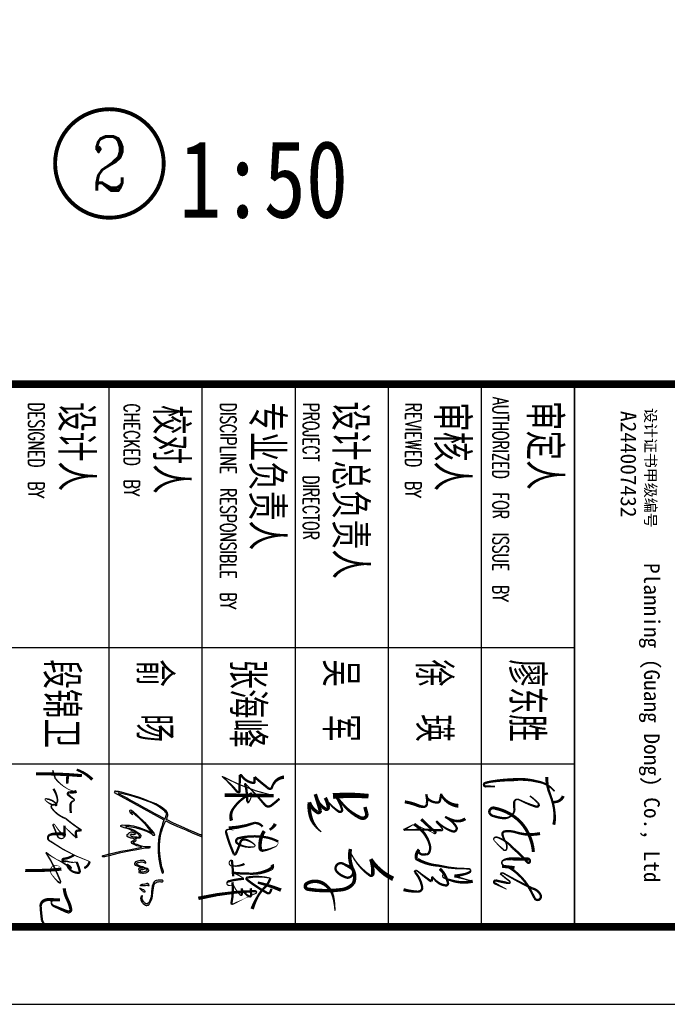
# Model space of a CAD drawing. Extents: x 1779708 to 7299578, y -1121471 to 88434.
# Tile 970 of 1056: x 6991044 to 6995218, y -986200 to -979849. Entities that reach past the tile are written whole.
import ezdxf
from ezdxf.enums import TextEntityAlignment as Align

# ---------------------------------------------------------------- set-up
doc = ezdxf.new("R2010")
doc.units = 0
doc.header["$LTSCALE"] = 1000
doc.header["$MEASUREMENT"] = 0
doc.layers.get('0').update_dxf_attribs({"linetype": 'CONTINUOUS'})
for name, color, linetype in [('DIM_IDEN', 3, 'CONTINUOUS'), ('PUB_TEXT', 7, 'CONTINUOUS'), ('PUB_TITLE', 4, 'CONTINUOUS'), ('WINDOW', 2, 'CONTINUOUS'), ('可见线', 6, 'CONTINUOUS'), ('电子签', 2, 'CONTINUOUS'), ('通-图框－文字', 4, 'CONTINUOUS')]:
    doc.layers.add(name, color=color, linetype=linetype)
doc.styles.add('-仿宋_GB2312', font='txt', dxfattribs={"width": 0.8})
doc.styles.add('-宋体', font='simhei.ttf', dxfattribs={"width": 0.7})
doc.styles.add('_TCH_LABEL', font='COMPLEX', dxfattribs={"bigfont": 'GBCBIG'})
doc.styles.add('dim_font', font='SIMPLEX.shx', dxfattribs={"width": 0.8})
doc.styles.add('仿宋', font='txt', dxfattribs={"width": 0.7})

# ---------------------------------------------------------------- blocks, each defined once
blk = doc.blocks.new('A$C6A191C33')
at = {"style": '-宋体'}
for s, height, p in [('设计证书甲级编号', 141.4, (32, 373)), ('A244007432', 202, (69, 59))]:
    blk.add_text(s, height=height, dxfattribs=at).set_placement(p)
blk = doc.blocks.new('A$C2DEF362E')
at = {"layer": 'PUB_TEXT'}
h = blk.add_hatch(color=256, dxfattribs=at)
h.dxf.hatch_style = 1
h.paths.add_polyline_path([(32593, 42092), (34565, 41342), (36866, 40638), (38650, 40028), (42928, 39185), (45558, 38763), (48891, 38435), (55190, 38435), (60871, 39091), (66370, 40126), (69985, 41158), (71629, 41768), (71905, 42256), (71702, 42623), (71188, 42751), (70655, 42843), (69754, 42494), (66925, 41537), (63588, 40800), (60744, 40266), (56780, 39805), (53272, 39547), (49382, 39602), (46318, 39787), (42185, 40415), (38996, 41170), (35600, 42297), (32724, 43291), (30088, 44544), (32222, 48729), (34582, 53924), (37415, 60628), (39633, 65720), (42653, 72804), (42334, 73188), (41802, 73188), (41448, 72952), (40976, 71566), (39116, 67318), (37253, 62794), (35747, 59284), (33767, 55027), (31966, 50868), (29187, 45103), (27944, 45602), (27147, 45779), (26667, 45971), (26228, 46110), (25661, 46202), (24980, 46191), (24286, 46064), (23893, 45844), (23211, 45613), (22241, 44872), (21028, 43690), (19283, 41178), (16550, 36576), (14890, 32519), (13851, 29782), (12635, 26613), (11300, 22693), (9669, 17443), (8424, 12995), (7386, 9284), (6764, 6885), (6734, 5109), (6497, 4398), (6497, 3894), (6912, 3687), (7456, 3530), (29463, 43175)])
h.paths.add_polyline_path([(28653, 44045), (28534, 43853), (25969, 39056), (24328, 35741), (22210, 32136), (19763, 27564), (16353, 21497), (13798, 16947), (11782, 13532), (10347, 10757), (8274, 6976), (8234, 6835), (8097, 6835), (7918, 6851), (7859, 7179), (7967, 8323), (8535, 10443), (9880, 15858), (11045, 19619), (12362, 23988), (13707, 27720), (15024, 31345), (16160, 34092), (17683, 37107), (19177, 39704), (21563, 42890), (22347, 43803), (23149, 44455), (23728, 44810), (24418, 45071), (25220, 45052), (25911, 44922), (26564, 44754), (27478, 44493)], flags=16)
h.paths.add_polyline_path([(41155, 33779), (41545, 34169), (41769, 34464), (41970, 34842), (41899, 35078), (41816, 35349), (41734, 35503), (41450, 35550), (41072, 35585), (40670, 35373), (39337, 34574), (31294, 27701), (25884, 22056), (22244, 18083), (21773, 17235), (21478, 16635), (21549, 16223), (21890, 15906), (22420, 15953), (23316, 16306), (24046, 16612), (24694, 17118), (25365, 17953), (23810, 17129), (23702, 17058), (23458, 17058), (23306, 17149), (23245, 17240), (23306, 17453), (23367, 17819), (23519, 18337), (24129, 18793), (25805, 20590), (28152, 23301), (31571, 26871), (34711, 29612), (38399, 32657), (39953, 34058), (39496, 33145), (37515, 28845), (35564, 23324), (34225, 18779), (33981, 17073), (33646, 15703), (33646, 14272), (33646, 13145), (33524, 11988), (33371, 10343), (33554, 9277), (33859, 8760), (34682, 8729), (34865, 9186), (35292, 10008), (35779, 11348), (36607, 14548), (37186, 16010), (37491, 16863), (38070, 17624), (38345, 18477), (38741, 19451), (39198, 20152), (39442, 20669), (40021, 21553), (40600, 22162), (41179, 22832), (41545, 23197), (42033, 23532), (42581, 23684), (42978, 23349), (43161, 22588), (42978, 21461), (42917, 19817), (42825, 18842), (42734, 17959), (42307, 16984), (41941, 16832), (41301, 16345), (41027, 16741), (41027, 17594), (41210, 18324), (41240, 19147), (41057, 19756), (40844, 20395), (40509, 20456), (40173, 20213), (39686, 19695), (39351, 18964), (39076, 17929), (39046, 16924), (39411, 15766), (39930, 15127), (40600, 14548), (41179, 13817), (42581, 13848), (43222, 14487), (43745, 16102), (43867, 16802), (43897, 17290), (44050, 17960), (44324, 18508), (44476, 18995), (44720, 19239), (45086, 19391), (45269, 19696), (45665, 19574), (45940, 19056), (46092, 17990), (46763, 17198), (47433, 17137), (48226, 17625), (49171, 19330), (50085, 21401), (50634, 24111), (50938, 25238), (51304, 25269), (53258, 15387), (54426, 8697), (56851, -1483), (57235, -3130), (57490, -4432), (57855, -5252), (58190, -6012), (58555, -5921), (58981, -5647), (58889, -4851), (58833, -4046), (58564, -2959), (57990, -472), (55991, 7377), (54184, 16702), (53558, 20078), (52704, 24264), (52039, 28168), (52001, 28963), (52020, 29549), (52039, 30363), (51963, 31252), (51907, 31706), (51395, 31971), (50808, 32047), (50524, 31952), (50524, 31328), (50562, 30401), (50619, 27544), (50345, 26249), (49811, 24092), (48835, 21392), (48419, 20069), (48059, 19067), (47719, 18330), (47303, 18481), (47208, 18651), (47132, 18954), (47094, 19294), (47000, 19710), (46754, 20050), (46489, 20428), (46205, 20693), (45997, 20825), (45657, 20844), (45202, 20711), (44711, 20485), (44370, 19842), (44294, 20012), (44238, 20277), (44238, 20560), (44200, 21127), (44067, 21959), (44048, 22715), (43916, 23566), (43689, 24076), (43008, 24473), (42383, 24662), (41797, 24624), (40302, 23434), (38844, 21536), (37652, 19400), (36687, 17396), (35987, 15109), (35628, 13446), (34909, 12746), (34701, 12916), (34573, 13555), (35117, 16667), (35692, 20232), (37113, 24983), (38807, 29400), (40115, 32210), (40493, 33036), (40659, 33295), (40859, 33626)])
h.paths.add_polyline_path([(63932, 21562), (63530, 22270), (63453, 22921), (63146, 24108), (63031, 25468), (63261, 26598), (63645, 27785), (63875, 28494), (63606, 28666), (63320, 28610), (62566, 28084), (62207, 27498), (61919, 27008), (61800, 26482), (61728, 25215), (61721, 24153), (62285, 22057), (62534, 21138), (63033, 20429), (63589, 19816), (64470, 19702), (64873, 19721), (65544, 20123), (65850, 20870), (66214, 21846), (66636, 23053), (66904, 23780), (67134, 24661), (67364, 25523), (67614, 26117), (67805, 26385), (67959, 25657), (68016, 24049), (67978, 23723), (68342, 23091), (68534, 22842), (69224, 22976), (69722, 23225), (70297, 23283), (70949, 23148), (71351, 23148), (71562, 24259), (71811, 24795), (71888, 25983), (71888, 26710), (71773, 28689), (71351, 29435), (71006, 30125), (70297, 30718), (69760, 31044), (69453, 31140), (69185, 30872), (68706, 30412), (68323, 29799), (67958, 28823), (67613, 27942), (67345, 27157), (67000, 26257), (66655, 24954), (66061, 23671), (65408, 22021), (65121, 21370), (64431, 21140), (64162, 21428)], flags=17)
h.paths.add_polyline_path([(69434, 24282), (69261, 24645), (69281, 25239), (69281, 26043), (69108, 26675), (68936, 27231), (68303, 27709), (68279, 27992), (68399, 28437), (68821, 28935), (68936, 29452), (69319, 29835), (69741, 29873), (70066, 29337), (70661, 27709), (70891, 25852), (70833, 24684), (70296, 24262)], flags=16)
h.paths.add_polyline_path([(80848, 26411), (80840, 25835), (80977, 25176), (81219, 24707), (81462, 24313), (81772, 24215), (81932, 24283), (82113, 24593), (82076, 25025), (82068, 26768), (81947, 28323), (81817, 29788), (81817, 30189), (81939, 30326), (82166, 30560), (82090, 30977), (81787, 31219), (81613, 31128), (81408, 30916), (80908, 30931), (80521, 30788), (79938, 29888), (80046, 29814), (80221, 29291), (80376, 28012)])
h.paths.add_polyline_path([(86255, 26179), (86627, 26566), (87022, 26741), (87196, 26938), (87105, 27203), (87090, 27590), (87045, 27803), (86862, 27954), (86589, 27992), (86247, 27825), (85708, 27514), (85130, 26723), (84720, 25798), (84151, 24804), (83868, 24039), (83943, 23964), (84016, 23734), (84199, 23806), (84478, 24086), (84867, 24426), (85837, 25436), (86149, 25709)])
h.paths.add_polyline_path([(82437, 35114), (80970, 35442), (79870, 36040), (79405, 37069), (78942, 37821), (78845, 38766), (78710, 39749), (78826, 40521), (78901, 41882), (78534, 42306), (78109, 42422), (77587, 42088), (77606, 41124), (77490, 40294), (77606, 38462), (77876, 37055), (78050, 36245), (78417, 35878), (78764, 35300), (80041, 34597), (81064, 34153), (82473, 33806), (84403, 33498), (86896, 33225), (88691, 33167), (90139, 32936), (91702, 32666), (93751, 31987), (95121, 31215), (96009, 30463), (96395, 29731), (96511, 29422), (96472, 29133), (96298, 28786), (96144, 28439), (95932, 28053), (95604, 27590), (95063, 27282), (94542, 26780), (93345, 25912), (92438, 25700), (91338, 25662), (90778, 25681), (90450, 26009), (90122, 26067), (90141, 25700), (90508, 24967), (91261, 24601), (92110, 24524), (93384, 24717), (95005, 25411), (96298, 26664), (97476, 28516), (97669, 29075), (97727, 29499), (97514, 30097), (97418, 30695), (96916, 31235), (96318, 31678), (95488, 32237), (93847, 32912), (92535, 33395), (91840, 33703), (90084, 33954), (87340, 34381), (85506, 34401), (83885, 34786)])
for points in [[(7456, 3530), (29463, 43175), (32593, 42092), (34565, 41342), (36866, 40638), (38650, 40028), (42928, 39185), (45558, 38763), (48891, 38435), (55190, 38435), (60871, 39091), (66370, 40126), (69985, 41158), (71629, 41768), (71905, 42256), (71702, 42623), (71188, 42751), (70655, 42843), (69754, 42494), (66925, 41537), (63588, 40800), (60744, 40266), (56780, 39805), (53272, 39547), (49382, 39602), (46318, 39787), (42185, 40415), (38996, 41170), (35600, 42297), (32724, 43291), (30088, 44544), (32222, 48729), (34582, 53924), (37415, 60628), (39633, 65720), (42653, 72804), (42334, 73188), (41802, 73188), (41448, 72952), (40976, 71566), (39116, 67318), (37253, 62794), (35747, 59284), (33767, 55027), (31966, 50868), (29187, 45103), (27944, 45602), (27147, 45779), (26667, 45971), (26228, 46110), (25661, 46202), (24980, 46191), (24286, 46064), (23893, 45844), (23211, 45613), (22241, 44872), (21028, 43690), (19283, 41178), (16550, 36576), (14890, 32519), (13851, 29782), (12635, 26613), (11300, 22693), (9669, 17443), (8424, 12995), (7386, 9284), (6764, 6885), (6734, 5109), (6497, 4398), (6497, 3894), (6912, 3687), (7456, 3530)], [(8274, 6976), (10347, 10757), (11782, 13532), (13798, 16947), (16353, 21497), (19763, 27564), (22210, 32136), (24328, 35741), (25969, 39056), (28534, 43853), (28653, 44045), (27478, 44493), (26564, 44754), (25911, 44922), (25220, 45052), (24418, 45071), (23728, 44810), (23149, 44455), (22347, 43803), (21563, 42890), (19177, 39704), (17683, 37107), (16160, 34092), (15024, 31345), (13707, 27720), (12362, 23988), (11045, 19619), (9880, 15858), (8535, 10443), (7967, 8323), (7859, 7179), (7918, 6851), (8097, 6835), (8234, 6835), (8274, 6976)], [(77587, 42088), (77606, 41124), (77490, 40294), (77606, 38462), (77876, 37055), (78050, 36245), (78417, 35878), (78764, 35300), (80041, 34597), (81064, 34153), (82473, 33806), (84403, 33498), (86896, 33225), (88691, 33167), (90139, 32936), (91702, 32666), (93751, 31987), (95121, 31215), (96009, 30463), (96395, 29731), (96511, 29422), (96472, 29133), (96298, 28786), (96144, 28439), (95932, 28053), (95604, 27590), (95063, 27282), (94542, 26780), (93345, 25912), (92438, 25700), (91338, 25662), (90778, 25681), (90450, 26009), (90122, 26067), (90141, 25700), (90508, 24967), (91261, 24601), (92110, 24524), (93384, 24717), (95005, 25411), (96298, 26664), (97476, 28516), (97669, 29075), (97727, 29499), (97514, 30097), (97418, 30695), (96916, 31235), (96318, 31678), (95488, 32237), (93847, 32912), (92535, 33395), (91840, 33703), (90084, 33954), (87340, 34381), (85506, 34401), (83885, 34786), (82437, 35114), (80970, 35442), (79870, 36040), (79405, 37069), (78942, 37821), (78845, 38766), (78710, 39749), (78826, 40521), (78901, 41882), (78534, 42306), (78109, 42422), (77587, 42088)], [(23810, 17129), (25365, 17953), (24694, 17118), (24046, 16612), (23316, 16306), (22420, 15953), (21890, 15906), (21549, 16223), (21478, 16635), (21773, 17235), (22244, 18083), (25884, 22056), (31294, 27701), (39337, 34574), (40670, 35373), (41072, 35585), (41450, 35550), (41734, 35503), (41816, 35349), (41899, 35078), (41970, 34842), (41769, 34464), (41545, 34169), (41155, 33779), (40859, 33626), (40659, 33295), (40493, 33036), (40115, 32210), (38807, 29400), (37113, 24983), (35692, 20232), (35117, 16667), (34573, 13555), (34701, 12916), (34909, 12746), (35628, 13446), (35987, 15109), (36687, 17396), (37652, 19400), (38844, 21536), (40302, 23434), (41797, 24624), (42383, 24662), (43008, 24473), (43689, 24076), (43916, 23566), (44048, 22715), (44067, 21959), (44200, 21127), (44238, 20560), (44238, 20277), (44294, 20012), (44370, 19842), (44711, 20485), (45202, 20711), (45657, 20844), (45997, 20825), (46205, 20693), (46489, 20428), (46754, 20050), (47000, 19710), (47094, 19294), (47132, 18954), (47208, 18651), (47303, 18481), (47719, 18330), (48059, 19067), (48419, 20069), (48835, 21392), (49811, 24092), (50345, 26249), (50619, 27544), (50562, 30401), (50524, 31328), (50524, 31952), (50808, 32047), (51395, 31971), (51907, 31706), (51963, 31252), (52039, 30363), (52020, 29549), (52001, 28963), (52039, 28168), (52704, 24264), (53558, 20078), (54184, 16702), (55991, 7377), (57990, -472), (58564, -2959), (58833, -4046), (58889, -4851), (58981, -5647), (58555, -5921), (58190, -6012), (57855, -5252), (57490, -4432), (57235, -3130), (56851, -1483), (54426, 8697), (53258, 15387), (51304, 25269), (50938, 25238), (50634, 24111), (50085, 21401), (49171, 19330), (48226, 17625), (47433, 17137), (46763, 17198), (46092, 17990), (45940, 19056), (45665, 19574), (45269, 19696), (45086, 19391), (44720, 19239), (44476, 18995), (44324, 18508), (44050, 17960), (43897, 17290), (43867, 16802), (43745, 16102), (43222, 14487), (42581, 13848), (41179, 13817), (40600, 14548), (39930, 15127), (39411, 15766), (39046, 16924), (39076, 17929), (39351, 18964), (39686, 19695), (40173, 20213), (40509, 20456), (40844, 20395), (41057, 19756), (41240, 19147), (41210, 18324), (41027, 17594), (41027, 16741), (41301, 16345), (41941, 16832), (42307, 16984), (42734, 17959), (42825, 18842), (42917, 19817), (42978, 21461), (43161, 22588), (42978, 23349), (42581, 23684), (42033, 23532), (41545, 23197), (41179, 22832), (40600, 22162), (40021, 21553), (39442, 20669), (39198, 20152), (38741, 19451), (38345, 18477), (38070, 17624), (37491, 16863), (37186, 16010), (36607, 14548), (35779, 11348), (35292, 10008), (34865, 9186), (34682, 8729), (33859, 8760), (33554, 9277), (33371, 10343), (33524, 11988), (33646, 13145), (33646, 14272), (33646, 15703), (33981, 17073), (34225, 18779), (35564, 23324), (37515, 28845), (39496, 33145), (39953, 34058), (38399, 32657), (34711, 29612), (31571, 26871), (28152, 23301), (25805, 20590), (24129, 18793), (23519, 18337), (23367, 17819), (23306, 17453), (23245, 17240), (23306, 17149), (23458, 17058), (23702, 17058), (23810, 17129)], [(63320, 28610), (62566, 28084), (62207, 27498), (61919, 27008), (61800, 26482), (61728, 25215), (61721, 24153), (62285, 22057), (62534, 21138), (63033, 20429), (63589, 19816), (64470, 19702), (64873, 19721), (65544, 20123), (65850, 20870), (66214, 21846), (66636, 23053), (66904, 23780), (67134, 24661), (67364, 25523), (67614, 26117), (67805, 26385), (67959, 25657), (68016, 24049), (67978, 23723), (68342, 23091), (68534, 22842), (69224, 22976), (69722, 23225), (70297, 23283), (70949, 23148), (71351, 23148), (71562, 24259), (71811, 24795), (71888, 25983), (71888, 26710), (71773, 28689), (71351, 29435), (71006, 30125), (70297, 30718), (69760, 31044), (69453, 31140), (69185, 30872), (68706, 30412), (68323, 29799), (67958, 28823), (67613, 27942), (67345, 27157), (67000, 26257), (66655, 24954), (66061, 23671), (65408, 22021), (65121, 21370), (64431, 21140), (64162, 21428), (63932, 21562), (63530, 22270), (63453, 22921), (63146, 24108), (63031, 25468), (63261, 26598), (63645, 27785), (63875, 28494), (63606, 28666), (63320, 28610)], [(68303, 27709), (68936, 27231), (69108, 26675), (69281, 26043), (69281, 25239), (69261, 24645), (69434, 24282), (70296, 24262), (70833, 24684), (70891, 25852), (70661, 27709), (70066, 29337), (69741, 29873), (69319, 29835), (68936, 29452), (68821, 28935), (68399, 28437), (68279, 27992), (68303, 27709)], [(79938, 29888), (80521, 30788), (80908, 30931), (81408, 30916), (81613, 31128), (81787, 31219), (82090, 30977), (82166, 30560), (81939, 30326), (81817, 30189), (81817, 29788), (81947, 28323), (82068, 26768), (82076, 25025), (82113, 24593), (81932, 24283), (81772, 24215), (81462, 24313), (81219, 24707), (80977, 25176), (80840, 25835), (80848, 26411), (80376, 28012), (80221, 29291), (80046, 29814), (79938, 29888)], [(83868, 24039), (84151, 24804), (84720, 25798), (85130, 26723), (85708, 27514), (86247, 27825), (86589, 27992), (86862, 27954), (87045, 27803), (87090, 27590), (87105, 27203), (87196, 26938), (87022, 26741), (86627, 26566), (86255, 26179), (86149, 25709), (85837, 25436), (84867, 24426), (84478, 24086), (84199, 23806), (84016, 23734), (83943, 23964), (83868, 24039)]]:
    blk.add_lwpolyline(points, dxfattribs=at)
blk = doc.blocks.new('A$C3D8761CE')
at = {"layer": 'PUB_TITLE'}
for p, q in [((83100, 28000), (76100, 28000)), ((76100, 26800), (83100, 26800)), ((76100, 25600), (83100, 25600)), ((76100, 24400), (83100, 24400)), ((76100, 23200), (83100, 23200)), ((76100, 22000), (83100, 22000))]:
    blk.add_line(p, q, dxfattribs=at)
blk.add_lwpolyline([(0, 0), (84100, 0), (84100, 59400), (0, 59400)], close=True, dxfattribs=at)
at = {"layer": 'PUB_TITLE', "const_width": 100}
blk.add_lwpolyline([(2500, 1000), (83100, 1000), (83100, 58400), (2500, 58400)], close=True, dxfattribs=at)
blk.add_lwpolyline([(76100, 58400), (76100, 1000)], dxfattribs=at)
at = {"layer": 'PUB_TITLE'}
for points in [[(76100, 28000), (83100, 28000)], [(79500, 28000), (79500, 19600)], [(81000, 28000), (81000, 19600)]]:
    blk.add_lwpolyline(points, dxfattribs=at)
at = {"layer": '电子签'}
for points in [[(81413, 27857, 40, 30, -0.327041), (81490, 27732, 30, 30, 1.316007)], [(81167, 27643, 40, 30, 0.091809), (81398, 27688, 30, 30, -0.076404), (81632, 27744, 30, 40, -0.084603), (81783, 27734, 40, 40, 1.039532)], [(81352, 27744, 20, 30, 0.184781), (81227, 27529, 30, 40, 0.092155), (81203, 27200, 40, 30, 0.033489), (81227, 26924, 30, 30, 0.03291), (81245, 26851, 30, 30, 0.944278), (81288, 26860, 30, 30, 0.007556), (81288, 26860, 30, 20, 0), (81291, 26976, 0, 0, 0)], [(81897, 27557, 40, 30, -0.12764), (81882, 27249, 30, 30, 0.112907), (81869, 27103, 30, 30, 0.465956), (81915, 27073, 30, 20, 0.058394), (82005, 27113, 20, 20, -0.191784), (82096, 27127, 20, 20, -0.327353), (82114, 27107, 20, 20, -0.288302), (82101, 27082, 20, 10, -0.038889), (81987, 26966, 10, 20, -0.393879), (81954, 26967, 20, 20, -0.287045), (81945, 27006, 20, 30, -0.136068), (82080, 27203, 30, 30, -0.042034), (82265, 27392, 30, 30, 0.897281), (82249, 27426, 30, 40, 0.357357), (82225, 27401, 40, 40, -0.016292), (82224, 27186, 40, 30, 0.079084), (82229, 27123, 30, 20, 0.154198), (82255, 27068, 20, 20, 0.545489), (82313, 27107, 20, 10, -0.011781), (82337, 27228, 40, 40, 0), (82319, 27068, 40, 40, 0)], [(82336, 27162, 30, 30, -0.139001), (82637, 27439, 30, 30, 0.005171), (82733, 27489, 30, 30, 0.435568), (82748, 27547, 30, 30, 0.382326), (82689, 27564, 30, 30, 0.226723), (82605, 27458, 30, 20, -0.020271), (82422, 27109, 20, 20, 0.049309), (82404, 27073, 20, 20, 0), (82414, 27044, 20, 20, 0.023464), (82504, 27155, 20, 20, -0.203022), (82533, 27174, 20, 30, -0.187391), (82533, 27130, 30, 30, -0.006584), (82502, 26986, 30, 30, 0.871812), (82541, 26979, 30, 20, 0), (82573, 27040, 20, 10, 0), (82616, 27128, 10, 10, 0)], [(81412, 27427, 20, 20, -0.053718), (81497, 27524, 20, 30, -0.314478), (81542, 27541, 30, 30, -0.157331), (81551, 27508, 30, 20, -0.043193), (81467, 27301, 20, 20, 0.155023), (81456, 27257, 20, 30, 0.341741), (81497, 27224, 30, 30, -0.004522), (81573, 27226, 30, 20, -0.261217), (81663, 27191, 20, 30, -0.213293), (81699, 27087, 30, 30, -0.061379), (81670, 26954, 30, 30, -0.24786), (81629, 26905, 30, 40, -0.583549), (81569, 26971, 40, 40, -0.151018), (81750, 27307, 40, 40, -0.164978), (82134, 27472, 40, 40, -0.056318)], [(81712, 26027, 40, 30, 0.033738), (81875, 26207, 30, 20, -0.703228), (81896, 26200, 20, 10, -0.218795), (81885, 26175, 10, 10, -0.001701), (81776, 25934, 40, 30, -0.186706), (82038, 26135, 30, 30, -0.183379), (82146, 26126, 30, 30, -0.383493), (82161, 26091, 30, 30, -0.316646), (82149, 26004, 30, 30, -0.368024), (82104, 25998, 40, 40, 0.245008), (82216, 25963, 40, 40, 0.333221), (82230, 25979, 40, 30, 0.113678), (82311, 26250, 30, 20, 0.064703), (82351, 26635, 20, 20, -0.275634), (82364, 26658, 20, 30, -0.443227), (82394, 26651, 30, 30, -0.070191), (82419, 26591, 30, 40, -0.02646), (82446, 26453, 30, 20, 0), (82472, 26541, 20, 10, 0), (82512, 26690, 40, 30, -0.137858), (82505, 26424, 30, 20, -0.030787), (82470, 26321, 20, 10, -0.640561), (82413, 26318, 10, 10, 0), (82352, 26265, 40, 30, -0.163108), (82541, 26372, 30, 30, -0.468432), (82566, 26340, 30, 30, -0.131023), (82527, 26239, 30, 20, -0.072844), (82451, 26166, 30, 30, -0.107963), (82513, 26158, 30, 30, -0.105878), (82493, 26124, 30, 20, -0.020312), (82387, 25985, 20, 20, 0.069667), (82371, 25957, 20, 30, 0.312264), (82393, 25944, 30, 30, -0.143223), (82599, 26040, 30, 30, -0.41006), (82646, 25972, 30, 40, -0.065907), (82621, 25798, 40, 40, -400.829791)], [(81706, 26594, 40, 30, -0.235253), (81729, 26447, 30, 30, -0.048503), (81681, 26334, 30, 30, -0.143864), (81815, 26481, 30, 30, -0.569528), (81871, 26435, 30, 20, -0.120767), (81748, 26237, 20, 20, 1.123766), (81751, 26222, 20, 20, -0.081293), (81840, 26301, 20, 30, -0.556039), (81854, 26279, 30, 20, 0.023181), (81852, 25799, 30, 20, 0), (81818, 25858, 20, 10, 0), (81779, 25927, 10, 10, 0)], [(81539, 26505, 50, 30, -0.247192), (81406, 26289, 30, 30, -0.132045), (81383, 26283, 30, 30, -0.034515), (81474, 26266, 30, 30, -0.338149), (81497, 26236, 30, 30, -0.193076), (81448, 26110, 30, 30, -0.156137), (81390, 26091, 30, 30, -0.088824), (81514, 26099, 30, 30, -0.381284), (81552, 26064, 30, 40, -0.098201), (81536, 25984, 40, 40, 0.063655), (81488, 25814, 40, 40, 5.555951)], [(82481, 25664, 60, 45, -0.143271), (82227, 25376, 45, 45, -0.095886), (82416, 25402, 45, 30, -0.639798), (82435, 25360, 30, 15, -0.123163), (82164, 25126, 15, 15, -0.171939), (82096, 25113, 45, 45, 0.147325), (82347, 25137, 45, 30, 0.018524), (82293, 25031, 30, 30, 0.835771), (82383, 24932, 30, 30, 0.16078), (82467, 25075, 30, 30, 0.598796), (82347, 25137, 45, 45, -0.252908), (82542, 25150, 45, 45, -0.181147), (82621, 25003, 45, 45, -0.074141), (82615, 24563, 45, 45, -0.683518), (82543, 24550, 45, 45, -0.258332), (82534, 24749, 45, 30, -0.222176), (82711, 24891, 30, 15, -0.053843), (82894, 24914, 15, 15, 0.979743)], [(81555, 25300, 45, 45, 0), (81644, 25325, 45, 45, -0.458975), (81700, 25272, 45, 45, -0.110796), (81689, 25233, 45, 30, -0.110252), (81518, 25015, 30, 15, 0.03889), (81386, 24898, 30, 30, -0.117305), (81590, 25007, 30, 30, -0.624623), (81614, 24963, 30, 15, -0.10688), (81436, 24789, 45, 45, -0.104917), (81560, 24829, 45, 45, -0.513789), (81583, 24792, 45, 30, -0.08355), (81506, 24714, 30, 15, 0.031953), (81389, 24661, 45, 45, -0.005633), (81601, 24725, 45, 45, -0.675043), (81620, 24684, 45, 45, -0.173232), (81494, 24584, 45, 45, 0.107096), (81697, 24606, 45, 30, 0.090302), (81798, 24661, 30, 15, 0.082167), (81876, 24738, 15, 15, 0.087567)], [(81415, 25347, 60, 75, 0.047203), (81413, 24889, 75, 75, 0.150818)], [(81170, 24257, 45, 30, 0.246017), (81258, 24121, 30, 30, 0.052833), (81305, 24100, 30, 30, -0.323811), (81320, 24080, 30, 30, -0.226798), (81302, 24041, 30, 30, -0.015284), (81167, 23878, 30, 30, 0), (81231, 23878, 30, 30, -0.420426), (81244, 23861, 30, 30, -0.211322), (81151, 23710, 30, 30, 0.335582), (81143, 23688, 30, 30, 0.003822), (81352, 23684, 30, 30, -0.528852), (81364, 23667, 30, 30, -0.119655), (81348, 23646, 30, 15, 0.033989), (81158, 23458, 15, 15, 0.067368), (81409, 24122, 45, 45, 0), (81401, 23491, 45, 45, 0)], [(81448, 24198, 30, 30, -0.027777), (81536, 24092, 30, 30, -0.405077), (81525, 24009, 30, 15, 0.02541), (81249, 23754, 30, 30, -0.067135), (81492, 23785, 30, 15, 0.427654), (81490, 23806, 15, 15, 0.1106), (81376, 23843, 30, 30, 0.137464), (81576, 23602, 30, 45, 0.237029), (81730, 23581, 45, 45, 0.809118)], [(81773, 24146, 45, 30, -0.12645), (81848, 24072, 30, 30, 0.087592)], [(81865, 24002, 45, 45, 0.172227), (82087, 23950, 45, 30, 0.450369), (82116, 23992, 30, 15, 0.086705), (82073, 24127, 15, 3, 0.402521), (82001, 24182, 30, 30, 0.116805), (81938, 23957, 30, 30, 0.091359), (81956, 23673, 30, 30, 0.620885), (82023, 23653, 30, 15, 0.184605), (82069, 23871, 15, 15, 0.615478), (82040, 23877, 15, 30, 0.13884), (81973, 23753, 30, 30, 0.432173), (82013, 23695, 30, 30, -0.020207), (82153, 23639, 30, 30, -0.490589), (82163, 23611, 30, 30, 0), (82126, 23595, 30, 30, -0.035881), (81880, 23510, 30, 15, -0.448045), (81843, 23541, 15, 3, -0.065102), (81857, 23608, 3, 3, -0.780213)], [(82627, 24218, 45, 30, 0.039801), (82529, 23919, 30, 30, 2.052854)], [(82299, 24103, 45, 45, -0.367749), (82351, 24092, 45, 30, -0.121697), (82415, 23852, 30, 30, -0.028386), (82403, 23600, 15, 15, -0.073844), (82480, 23741, 30, 30, 0.052443), (82515, 23537, 30, 15, 0.26556), (82542, 23521, 15, 15, 0.350925), (82566, 23545, 15, 3, -0.017634), (82573, 23597, 0, 0, 0)], [(82610, 24096, 30, 30, -0.054256), (82658, 24076, 30, 30, -0.443546), (82661, 24036, 30, 30, -0.046016), (82492, 23780, 30, 30, -0.563395), (82464, 23784, 30, 15, -0.097129), (82472, 24082, 30, 30, -0.124783), (82608, 23994, 30, 30, 0.064384), (82713, 23916, 30, 45, 0.038688), (82870, 23846, 0, 0, 0)], [(81808, 23981, 30, 30, 0.254427), (81761, 23873, 30, 45, -0.068566), (81828, 23546, 45, 45, 1.446989)], [(82602, 23829, 30, 30, 0.00461), (82689, 23833, 30, 30, -0.448412), (82710, 23811, 30, 15, -0.172205), (82605, 23712, 30, 30, 0.013626), (82681, 23712, 30, 15, -0.751538), (82688, 23691, 15, 15, -0.118195), (82525, 23592, 30, 30, -0.085174), (82778, 23582, 30, 30, 0.163267), (82813, 23587, 15, 15, 0.026692), (82787, 23641, 15, 3, 0.006484), (82739, 23743, 3, 15, -0.021311), (82671, 23889, 15, 30, 0.842962), (82639, 23885, 30, 45, 0.050055), (82733, 23153, 45, 45, 1.205466)], [(82289, 23748, 30, 15, -0.132428), (82316, 23585, 15, 15, -0.568723), (82254, 23557, 15, 15, -0.227954), (82239, 23585, 30, 30, -0.024915), (82450, 23601, 30, 30, 0.27376)], [(81200, 21785, 40, 30, 0.113665), (81073, 21585, 30, 30, 12.10746)], [(81320, 21285, 30, 20, -0.118474), (81463, 21338, 20, 20, -0.582329), (81521, 21259, 20, 10, -0.090401), (81468, 21181, 10, 20, -0.951917), (81451, 21197, 20, 20, -0.196864), (81517, 21325, 20, 20, -0.939279), (81532, 21310, 20, 20, 0.685736), (81559, 21256, 20, 20, 0.154244), (81703, 21442, 20, 20, 0.028127), (81854, 21647, 30, 30, 0), (81860, 21593, 30, 30, 0.362787), (81891, 21573, 30, 30, 0.019197), (81954, 21583, 20, 10, -0.020472), (81816, 21437, 10, 10, -0.233729), (81794, 21430, 30, 30, 0.045779), (81913, 21431, 30, 20, -0.879667), (81921, 21411, 20, 10, -0.048621), (81783, 21302, 10, 20, 0.623556), (81785, 21278, 20, 20, -0.008278), (81938, 21342, 20, 10, 0.816036), (81898, 21439, 40, 40, 0), (81903, 21329, 40, 30, 0.122736), (81915, 21237, 30, 20, 0.663287), (81995, 21244, 20, 10, 0.069085), (82257, 21751, 30, 30, -0.253622), (82342, 21682, 30, 30, 3.190749)], [(81081, 21276, 20, 20, 0), (81186, 21309, 20, 10, 0.095128), (81319, 21465, 10, 10, 0.114048), (81354, 21583, 40, 30, -0.076678), (81366, 21493, 30, 30, 0.784183), (81399, 21479, 30, 20, 0.053539), (81450, 21545, 20, 20, -0.714299), (81477, 21541, 20, 30, 0.356783), (81535, 21506, 30, 30, 0.007927), (81631, 21508, 30, 30, 0.386331)], [(82173, 21552, 30, 30, -0.131933), (82223, 21417, 30, 30, 0.873436), (82254, 21416, 30, 20, 0.080941), (82254, 21457, 20, 10, 0.144959), (82264, 21584, 30, 30, -0.051263), (82381, 21624, 30, 30, -0.581071), (82403, 21600, 30, 20, -0.302678), (82306, 21458, 20, 20, -0.944201), (82300, 21470, 20, 20, -0.168661), (82344, 21516, 20, 20, -1.302791), (82340, 21505, 20, 20, -0.022864), (82296, 21443, 20, 10, 0.024629), (82228, 21322, 10, 20, -0.040418), (82139, 21187, 20, 20, -0.047626), (82504, 21373, 20, 20, -0.295695), (82538, 21368, 20, 20, 0), (82530, 21356, 20, 10, -0.045754), (82427, 21264, 10, 10, -0.422502), (82313, 21279, 10, 2, -0.421761), (82356, 21388, 40, 40, -0.031692), (82374, 20921, 40, 40, 2.926125)], [(81122, 21470, 40, 30, 0), (81255, 21463, 30, 30, 0)], [(82603, 21424, 40, 40, 0.100588), (82761, 21472, 40, 40, -0.065766), (82868, 21508, 40, 40, -0.53666), (82909, 21476, 40, 40, 0), (82899, 21446, 40, 30, 0), (82832, 21292, 30, 20, -0.318033), (82787, 21259, 20, 20, -0.395376), (82761, 21278, 20, 20, -0.042901), (82753, 21370, 40, 40, 0), (82749, 21229, 40, 40, 0.152888), (82764, 21162, 40, 30, 0.327432), (82844, 21121, 30, 30, 0.017317), (83013, 21137, 30, 20, 0.268591), (83080, 21204, 20, 20, -0.175886)]]:
    blk.add_lwpolyline(points, format="xyseb", dxfattribs=at)
at = {"layer": '电子签', "const_width": 40}
blk.add_lwpolyline([(81150, 21652, 0.027345), (81128, 21062, 1.970856)], format="xyb", dxfattribs=at)
at = {"layer": 'PUB_TEXT'}
blk.add_blockref('A$C6A191C33', (76376, 28538), dxfattribs=at)
at = {"layer": 'WINDOW', "xscale": 0.01615088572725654, "yscale": 0.01615088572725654, "zscale": 0.01615088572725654}
blk.add_blockref('A$C2DEF362E', (81246, 22013), dxfattribs=at)
at = {"layer": 'PUB_TEXT', "style": '-宋体'}
blk.add_text(' Planning (Guang Dong) Co., Ltd', height=202, dxfattribs=at).set_placement((78269, 28898))
at = {"layer": '通-图框－文字'}
for s, style, width, p in [('审定人', '仿宋', 0.7, (76316, 27426)), ('廖东胜', '-宋体', 0.65, (79650, 27200)), ('审核人', '仿宋', 0.7, (76332, 26234)), ('徐  瑛', '-宋体', 0.65, (79650, 26000)), ('设计总负责人', '仿宋', 0.7, (76320, 24922)), ('吴  军', '-宋体', 0.65, (79650, 24800)), ('专业负责人', '仿宋', 0.7, (76332, 23849)), ('张海峰', '仿宋', 0.7, (79650, 23600)), ('校对人', '仿宋', 0.7, (76368, 22611)), ('俞  旸', '-宋体', 0.65, (79650, 22400)), ('设计人', '仿宋', 0.7, (76332, 21390)), ('段锦卫', '仿宋', 0.7, (79650, 21200))]:
    blk.add_text(s, height=400, dxfattribs=dict(at, style=style, width=width)).set_placement(p)
at = {"layer": '通-图框－文字', "color": 4, "style": 'dim_font', "width": 0.65}
for s, p in [('AUTHORIZED  FOR  ISSUE  BY', (76267, 26950)), ('REVIEWED  BY', (76341, 25824)), ('PROJECT  DIRECTOR', (76340, 24505)), ('DISCIPLINE  RESPONSIBLE  BY', (76341, 23439)), ('CHECKED  BY', (76350, 22195)), ('DESIGNED  BY', (76334, 20964))]:
    blk.add_text(s, height=200, dxfattribs=at).set_placement(p)

msp = doc.modelspace()

# ---------------------------------------------------------------- linework, layer by layer
at = {"layer": 'DIM_IDEN', "const_width": 25}
msp.add_lwpolyline([(6991972.5, -980776.4, 1), (6991272.5, -980776.4, 1)], format="xyb", close=True, dxfattribs=at)

# ---------------------------------------------------------------- block references
at = {"layer": '可见线', "xscale": 0.5, "yscale": 0.5, "zscale": 0.5, "rotation": 270}
msp.add_blockref('A$C3D8761CE', (6980619.2, -944150.2), dxfattribs=at)

# ---------------------------------------------------------------- texts
at = {"layer": 'PUB_TEXT', "color": 7, "style": '_TCH_LABEL'}
msp.add_text('2', height=349.5, dxfattribs=at).set_placement((6991506.1, -980951.2), (6991739, -980951.2), align=Align.FIT)
at = {"layer": 'PUB_TEXT', "style": '-仿宋_GB2312', "width": 0.8}
msp.add_text('1:50', height=500, dxfattribs=at).set_placement((6992072.5, -981126.4))

doc.saveas('drawing.dxf')
